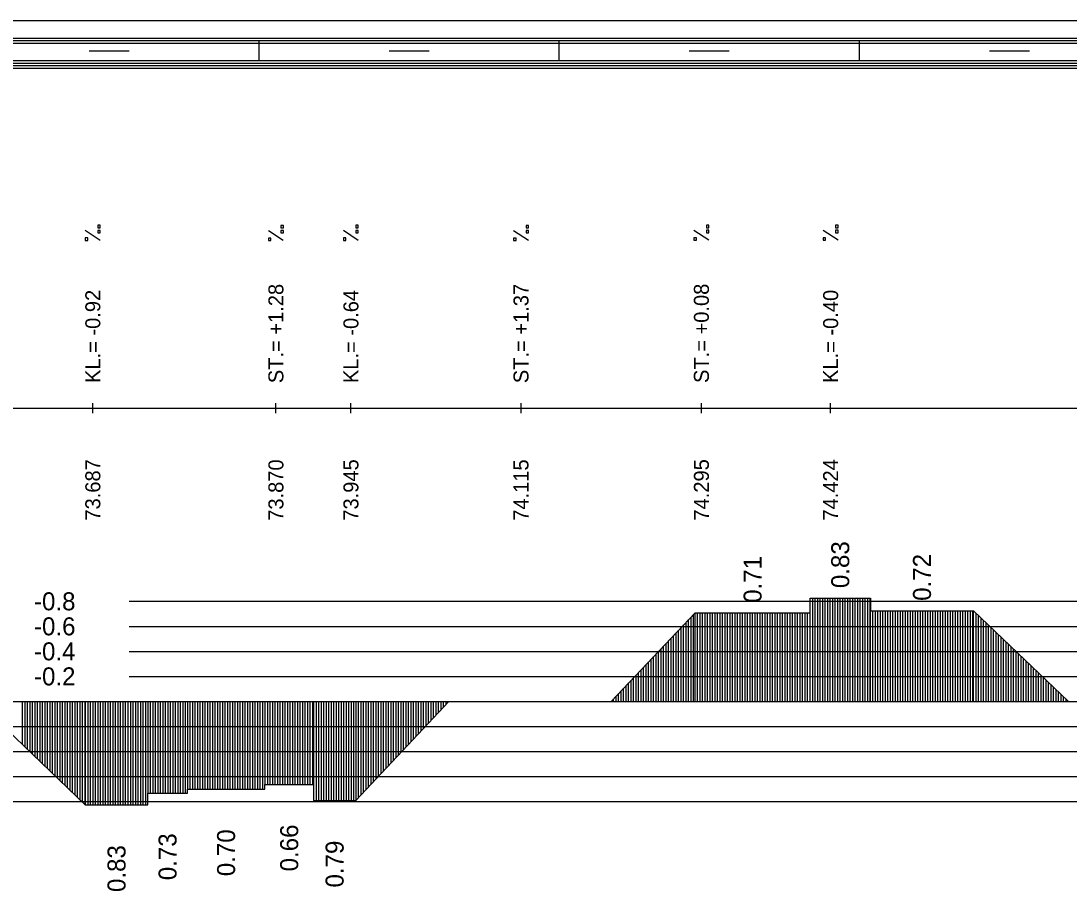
# Model space of a CAD drawing. Extents: x 2 to 10148, y 0 to 380.
# Drawn here: x 7661.2 to 7766, y 293 to 380 of the extents above; entities that cross this region are included whole.
import ezdxf

# ---------------------------------------------------------------- set-up
doc = ezdxf.new("R2010")
doc.units = 0
for name, color, linetype in [('NIVELETA_CARA', 7, 'Continuous'), ('NIVELETA_TEXT', 7, 'Continuous'), ('RAM', 7, 'Continuous'), ('ZRYCHL_CARA_C', 7, 'Continuous'), ('ZRYCHL_RASTR', 7, 'Continuous'), ('ZRYCHL_TEXT', 7, 'Continuous')]:
    doc.layers.add(name, color=color, linetype=linetype)

msp = doc.modelspace()

# ---------------------------------------------------------------- linework, layer by layer
at = {"layer": 'NIVELETA_CARA'}
for p, q in [((7668.38, 340.82), (7668.38, 341.82)), ((7686.68, 340.8), (7686.68, 341.8)), ((7694.18, 340.81), (7694.18, 341.81)), ((7711.18, 340.8), (7711.18, 341.8)), ((7729.21, 340.82), (7729.21, 341.82)), ((7742.13, 340.82), (7742.13, 341.82)), ((7643.29, 341.3), (7667.95, 341.32)), ((7667.95, 341.32), (7668.38, 341.32)), ((7668.38, 341.32), (7668.8, 341.32)), ((7668.8, 341.32), (7686.13, 341.3)), ((7686.13, 341.3), (7686.68, 341.3)), ((7686.68, 341.3), (7687.23, 341.3)), ((7687.23, 341.3), (7693.7, 341.31)), ((7693.7, 341.31), (7694.18, 341.31)), ((7694.18, 341.31), (7694.65, 341.31)), ((7694.65, 341.31), (7710.68, 341.3)), ((7710.68, 341.3), (7711.18, 341.3)), ((7711.18, 341.3), (7711.68, 341.3)), ((7711.68, 341.3), (7728.88, 341.32)), ((7728.88, 341.32), (7729.21, 341.32)), ((7729.21, 341.32), (7729.53, 341.32)), ((7729.53, 341.32), (7742.01, 341.32)), ((7742.01, 341.32), (7742.13, 341.32)), ((7742.13, 341.32), (7742.25, 341.32)), ((7742.25, 341.32), (7779.07, 341.31))]:
    msp.add_line(p, q, dxfattribs=at)
at = {"layer": 'NIVELETA_TEXT'}
for p, q in [((7669.13, 359.59), (7668.88, 359.59)), ((7668.88, 359.59), (7668.88, 359.34)), ((7668.88, 359.34), (7669.13, 359.34)), ((7668.88, 359.34), (7668.88, 359.34)), ((7669.13, 359.34), (7669.13, 359.59)), ((7687.43, 359.57), (7687.18, 359.57)), ((7687.18, 359.57), (7687.18, 359.33)), ((7687.43, 359.32), (7687.43, 359.57)), ((7694.92, 359.58), (7694.68, 359.58)), ((7694.68, 359.58), (7694.68, 359.33)), ((7694.92, 359.33), (7694.92, 359.58)), ((7711.92, 359.57), (7711.68, 359.57)), ((7711.68, 359.57), (7711.68, 359.32)), ((7711.92, 359.32), (7711.92, 359.57)), ((7729.95, 359.59), (7729.71, 359.59)), ((7729.71, 359.59), (7729.71, 359.35)), ((7729.71, 359.35), (7729.71, 359.34)), ((7729.71, 359.34), (7729.95, 359.34)), ((7729.95, 359.34), (7729.95, 359.59)), ((7742.87, 359.59), (7742.63, 359.59)), ((7742.63, 359.59), (7742.63, 359.35)), ((7742.63, 359.35), (7742.63, 359.34)), ((7742.63, 359.34), (7742.87, 359.34)), ((7742.87, 359.34), (7742.87, 359.59)), ((7669.12, 358.07), (7667.63, 359.06)), ((7667.88, 358.32), (7667.63, 358.32)), ((7667.63, 358.32), (7667.63, 358.07)), ((7667.88, 358.07), (7667.88, 358.32)), ((7669.13, 359.07), (7668.88, 359.07)), ((7668.88, 359.07), (7668.88, 358.83)), ((7668.88, 358.83), (7669.13, 358.83)), ((7668.88, 358.83), (7668.88, 358.83)), ((7669.13, 358.83), (7669.13, 359.07)), ((7687.42, 358.05), (7685.93, 359.04)), ((7686.18, 358.3), (7685.93, 358.3)), ((7685.93, 358.3), (7685.93, 358.06)), ((7686.18, 358.05), (7686.18, 358.3)), ((7687.18, 359.33), (7687.18, 359.32)), ((7687.18, 359.32), (7687.43, 359.32)), ((7687.43, 359.06), (7687.18, 359.06)), ((7687.18, 359.06), (7687.18, 358.81)), ((7687.18, 358.81), (7687.43, 358.81)), ((7687.18, 358.81), (7687.18, 358.81)), ((7687.43, 358.81), (7687.43, 359.06)), ((7694.92, 358.06), (7693.43, 359.05)), ((7693.68, 358.31), (7693.43, 358.31)), ((7693.43, 358.31), (7693.43, 358.07)), ((7693.68, 358.06), (7693.68, 358.31)), ((7694.68, 359.33), (7694.92, 359.33)), ((7694.68, 359.33), (7694.68, 359.33)), ((7694.92, 359.07), (7694.68, 359.07)), ((7694.68, 359.07), (7694.68, 358.82)), ((7694.68, 358.82), (7694.92, 358.82)), ((7694.68, 358.82), (7694.68, 358.82)), ((7694.92, 358.82), (7694.92, 359.07)), ((7711.92, 358.05), (7710.43, 359.04)), ((7710.68, 358.3), (7710.43, 358.3)), ((7710.43, 358.3), (7710.43, 358.06)), ((7710.68, 358.05), (7710.68, 358.3)), ((7711.68, 359.32), (7711.92, 359.32)), ((7711.68, 359.32), (7711.68, 359.32)), ((7711.92, 359.06), (7711.68, 359.06)), ((7711.68, 359.06), (7711.68, 358.81)), ((7711.68, 358.81), (7711.92, 358.81)), ((7711.68, 358.81), (7711.68, 358.81)), ((7711.92, 358.81), (7711.92, 359.06)), ((7729.95, 358.08), (7728.46, 359.07)), ((7728.71, 358.32), (7728.46, 358.32)), ((7728.46, 358.32), (7728.46, 358.08)), ((7728.71, 358.08), (7728.71, 358.32)), ((7729.95, 359.08), (7729.71, 359.08)), ((7729.71, 359.08), (7729.71, 358.84)), ((7729.71, 358.84), (7729.71, 358.83)), ((7729.71, 358.83), (7729.95, 358.83)), ((7729.95, 358.83), (7729.95, 359.08)), ((7742.87, 358.08), (7741.38, 359.07)), ((7741.63, 358.32), (7741.38, 358.32)), ((7741.38, 358.32), (7741.38, 358.08)), ((7741.63, 358.08), (7741.63, 358.32)), ((7742.87, 359.08), (7742.63, 359.08)), ((7742.63, 359.08), (7742.63, 358.84)), ((7742.63, 358.84), (7742.63, 358.83)), ((7742.63, 358.83), (7742.87, 358.83)), ((7742.87, 358.83), (7742.87, 359.08)), ((7667.63, 358.07), (7667.88, 358.07)), ((7667.63, 358.07), (7667.63, 358.07)), ((7685.93, 358.06), (7685.93, 358.05)), ((7685.93, 358.05), (7686.18, 358.05)), ((7693.43, 358.07), (7693.43, 358.06)), ((7693.43, 358.06), (7693.68, 358.06)), ((7710.43, 358.06), (7710.43, 358.05)), ((7710.43, 358.05), (7710.68, 358.05)), ((7728.46, 358.08), (7728.71, 358.08)), ((7728.46, 358.08), (7728.46, 358.08)), ((7741.38, 358.08), (7741.63, 358.08)), ((7741.38, 358.08), (7741.38, 358.08))]:
    msp.add_line(p, q, dxfattribs=at)
at = {"layer": 'RAM'}
for p, q in [((8072.18, 380), (6872.96, 380)), ((8072.18, 378.25), (6872.96, 378.25)), ((8072.18, 378), (6872.96, 378)), ((8072.18, 377.75), (6872.96, 377.75)), ((7685, 376), (7685, 378)), ((7715, 376), (7715, 378)), ((7745, 376), (7745, 378)), ((7668, 377), (7672, 377)), ((7698, 377), (7702, 377)), ((7728, 377), (7732, 377)), ((7758, 377), (7762, 377)), ((8072.18, 376), (6872.96, 376)), ((8072.18, 375.75), (6872.96, 375.75)), ((8072.18, 375.5), (6872.96, 375.5)), ((8072.18, 375.25), (6872.96, 375.25))]:
    msp.add_line(p, q, dxfattribs=at)
at = {"layer": 'ZRYCHL_CARA_C'}
for p, q in [((7740.09, 312), (7740.09, 322.32)), ((7740.09, 320.85), (7740.09, 322.32)), ((7740.09, 322.32), (7746.1, 322.32)), ((7740.34, 312), (7740.34, 322.32)), ((7740.59, 312), (7740.59, 322.32)), ((7740.84, 312), (7740.84, 322.32)), ((7741.09, 312), (7741.09, 322.32)), ((7741.34, 312), (7741.34, 322.32)), ((7741.59, 312), (7741.59, 322.32)), ((7741.84, 312), (7741.84, 322.32)), ((7742.09, 312), (7742.09, 322.32)), ((7742.34, 312), (7742.34, 322.32)), ((7742.59, 312), (7742.59, 322.32)), ((7742.84, 312), (7742.84, 322.32)), ((7743.09, 312), (7743.09, 322.32)), ((7743.34, 312), (7743.34, 322.32)), ((7743.59, 312), (7743.59, 322.32)), ((7743.84, 312), (7743.84, 322.32)), ((7744.09, 312), (7744.09, 322.32)), ((7744.34, 312), (7744.34, 322.32)), ((7744.59, 312), (7744.59, 322.32)), ((7744.84, 312), (7744.84, 322.32)), ((7745.09, 312), (7745.09, 322.32)), ((7745.34, 312), (7745.34, 322.32)), ((7745.59, 312), (7745.59, 322.32)), ((7745.84, 312), (7745.84, 322.32)), ((7746.09, 312), (7746.09, 322.32)), ((7746.1, 322.32), (7746.1, 321.05)), ((7720.18, 312), (7728.58, 320.85)), ((7728.43, 312), (7728.43, 320.69)), ((7728.58, 312), (7728.58, 320.85)), ((7728.58, 320.85), (7740.09, 320.85)), ((7728.83, 312), (7728.83, 320.85)), ((7729.08, 312), (7729.08, 320.85)), ((7729.33, 312), (7729.33, 320.85)), ((7729.58, 312), (7729.58, 320.85)), ((7729.83, 312), (7729.83, 320.85)), ((7730.08, 312), (7730.08, 320.85)), ((7730.33, 312), (7730.33, 320.85)), ((7730.58, 312), (7730.58, 320.85)), ((7730.83, 312), (7730.83, 320.85)), ((7731.08, 312), (7731.08, 320.85)), ((7731.33, 312), (7731.33, 320.85)), ((7731.58, 312), (7731.58, 320.85)), ((7731.83, 312), (7731.83, 320.85)), ((7732.08, 312), (7732.08, 320.85)), ((7732.33, 312), (7732.33, 320.85)), ((7732.58, 312), (7732.58, 320.85)), ((7732.83, 312), (7732.83, 320.85)), ((7733.08, 312), (7733.08, 320.85)), ((7733.33, 312), (7733.33, 320.85)), ((7733.58, 312), (7733.58, 320.85)), ((7733.83, 312), (7733.83, 320.85)), ((7734.08, 312), (7734.08, 320.85)), ((7734.33, 312), (7734.33, 320.85)), ((7734.58, 312), (7734.58, 320.85)), ((7734.83, 312), (7734.83, 320.85)), ((7735.08, 312), (7735.08, 320.85)), ((7735.33, 312), (7735.33, 320.85)), ((7735.58, 312), (7735.58, 320.85)), ((7735.83, 312), (7735.83, 320.85)), ((7736.08, 312), (7736.08, 320.85)), ((7736.33, 312), (7736.33, 320.85)), ((7736.58, 312), (7736.58, 320.85)), ((7736.83, 312), (7736.83, 320.85)), ((7737.08, 312), (7737.08, 320.85)), ((7737.33, 312), (7737.33, 320.85)), ((7737.58, 312), (7737.58, 320.85)), ((7737.83, 312), (7737.83, 320.85)), ((7738.08, 312), (7738.08, 320.85)), ((7738.33, 312), (7738.33, 320.85)), ((7738.58, 312), (7738.58, 320.85)), ((7738.83, 312), (7738.83, 320.85)), ((7739.08, 312), (7739.08, 320.85)), ((7739.33, 312), (7739.33, 320.85)), ((7739.58, 312), (7739.58, 320.85)), ((7739.83, 312), (7739.83, 320.85)), ((7740.08, 312), (7740.08, 320.85)), ((7746.1, 312), (7746.1, 321.05)), ((7746.1, 321.05), (7756.42, 321.05)), ((7746.35, 312), (7746.35, 321.05)), ((7746.6, 312), (7746.6, 321.05)), ((7746.85, 312), (7746.85, 321.05)), ((7747.1, 312), (7747.1, 321.05)), ((7747.35, 312), (7747.35, 321.05)), ((7747.6, 312), (7747.6, 321.05)), ((7747.85, 312), (7747.85, 321.05)), ((7748.1, 312), (7748.1, 321.05)), ((7748.35, 312), (7748.35, 321.05)), ((7748.6, 312), (7748.6, 321.05)), ((7748.85, 312), (7748.85, 321.05)), ((7749.1, 312), (7749.1, 321.05)), ((7749.35, 312), (7749.35, 321.05)), ((7749.6, 312), (7749.6, 321.05)), ((7749.85, 312), (7749.85, 321.05)), ((7750.1, 312), (7750.1, 321.05)), ((7750.35, 312), (7750.35, 321.05)), ((7750.6, 312), (7750.6, 321.05)), ((7750.85, 312), (7750.85, 321.05)), ((7751.1, 312), (7751.1, 321.05)), ((7751.35, 312), (7751.35, 321.05)), ((7751.6, 312), (7751.6, 321.05)), ((7751.85, 312), (7751.85, 321.05)), ((7752.1, 312), (7752.1, 321.05)), ((7752.35, 312), (7752.35, 321.05)), ((7752.6, 312), (7752.6, 321.05)), ((7752.85, 312), (7752.85, 321.05)), ((7753.1, 312), (7753.1, 321.05)), ((7753.35, 312), (7753.35, 321.05)), ((7753.6, 312), (7753.6, 321.05)), ((7753.85, 312), (7753.85, 321.05)), ((7754.1, 312), (7754.1, 321.05)), ((7754.35, 312), (7754.35, 321.05)), ((7754.6, 312), (7754.6, 321.05)), ((7754.85, 312), (7754.85, 321.05)), ((7755.1, 312), (7755.1, 321.05)), ((7755.35, 312), (7755.35, 321.05)), ((7755.6, 312), (7755.6, 321.05)), ((7755.85, 312), (7755.85, 321.05)), ((7756.1, 312), (7756.1, 321.05)), ((7756.35, 312), (7756.35, 321.05)), ((7756.42, 312), (7756.42, 321.05)), ((7756.42, 321.05), (7765.92, 312)), ((7756.67, 312), (7756.67, 320.81)), ((7727.43, 312), (7727.43, 319.64)), ((7727.68, 312), (7727.68, 319.9)), ((7727.93, 312), (7727.93, 320.17)), ((7728.18, 312), (7728.18, 320.43)), ((7756.92, 312), (7756.92, 320.57)), ((7757.17, 312), (7757.17, 320.33)), ((7757.42, 312), (7757.42, 320.09)), ((7757.67, 312), (7757.67, 319.86)), ((7757.92, 312), (7757.92, 319.62)), ((7726.43, 312), (7726.43, 318.58)), ((7726.68, 312), (7726.68, 318.85)), ((7726.93, 312), (7726.93, 319.11)), ((7727.18, 312), (7727.18, 319.38)), ((7758.17, 312), (7758.17, 319.38)), ((7758.42, 312), (7758.42, 319.14)), ((7758.67, 312), (7758.67, 318.9)), ((7758.92, 312), (7758.92, 318.67)), ((7725.43, 312), (7725.43, 317.53)), ((7725.68, 312), (7725.68, 317.79)), ((7725.93, 312), (7725.93, 318.06)), ((7726.18, 312), (7726.18, 318.32)), ((7759.17, 312), (7759.17, 318.43)), ((7759.42, 312), (7759.42, 318.19)), ((7759.67, 312), (7759.67, 317.95)), ((7759.92, 312), (7759.92, 317.71)), ((7760.17, 312), (7760.17, 317.48)), ((7724.43, 312), (7724.43, 316.48)), ((7724.68, 312), (7724.68, 316.74)), ((7724.93, 312), (7724.93, 317)), ((7725.18, 312), (7725.18, 317.27)), ((7760.42, 312), (7760.42, 317.24)), ((7760.67, 312), (7760.67, 317)), ((7760.92, 312), (7760.92, 316.76)), ((7761.17, 312), (7761.17, 316.52)), ((7723.43, 312), (7723.43, 315.42)), ((7723.68, 312), (7723.68, 315.69)), ((7723.93, 312), (7723.93, 315.95)), ((7724.18, 312), (7724.18, 316.21)), ((7761.42, 312), (7761.42, 316.29)), ((7761.67, 312), (7761.67, 316.05)), ((7761.92, 312), (7761.92, 315.81)), ((7762.17, 312), (7762.17, 315.57)), ((7722.43, 312), (7722.43, 314.37)), ((7722.68, 312), (7722.68, 314.63)), ((7722.93, 312), (7722.93, 314.9)), ((7723.18, 312), (7723.18, 315.16)), ((7762.42, 312), (7762.42, 315.33)), ((7762.67, 312), (7762.67, 315.09)), ((7762.92, 312), (7762.92, 314.86)), ((7763.17, 312), (7763.17, 314.62)), ((7763.42, 312), (7763.42, 314.38)), ((7721.43, 312), (7721.43, 313.32)), ((7721.68, 312), (7721.68, 313.58)), ((7721.93, 312), (7721.93, 313.84)), ((7722.18, 312), (7722.18, 314.11)), ((7763.67, 312), (7763.67, 314.14)), ((7763.92, 312), (7763.92, 313.9)), ((7764.17, 312), (7764.17, 313.67)), ((7764.42, 312), (7764.42, 313.43)), ((7720.43, 312), (7720.43, 312.26)), ((7720.68, 312), (7720.68, 312.53)), ((7720.93, 312), (7720.93, 312.79)), ((7721.18, 312), (7721.18, 313.05)), ((7764.67, 312), (7764.67, 313.19)), ((7764.92, 312), (7764.92, 312.95)), ((7765.17, 312), (7765.17, 312.71)), ((7765.42, 312), (7765.42, 312.48)), ((7765.67, 312), (7765.67, 312.24)), ((6872.96, 312), (8072.18, 312)), ((7656.83, 312), (7667.63, 301.65)), ((7661.33, 312), (7661.33, 307.69)), ((7661.58, 312), (7661.58, 307.45)), ((7661.83, 312), (7661.83, 307.21)), ((7662.08, 312), (7662.08, 306.97)), ((7662.33, 312), (7662.33, 306.73)), ((7662.58, 312), (7662.58, 306.49)), ((7662.83, 312), (7662.83, 306.25)), ((7663.08, 312), (7663.08, 306.01)), ((7663.33, 312), (7663.33, 305.77)), ((7663.58, 312), (7663.58, 305.53)), ((7663.83, 312), (7663.83, 305.29)), ((7664.08, 312), (7664.08, 305.05)), ((7664.33, 312), (7664.33, 304.81)), ((7664.58, 312), (7664.58, 304.57)), ((7664.83, 312), (7664.83, 304.34)), ((7665.08, 312), (7665.08, 304.1)), ((7665.33, 312), (7665.33, 303.86)), ((7665.58, 312), (7665.58, 303.62)), ((7665.83, 312), (7665.83, 303.38)), ((7666.08, 312), (7666.08, 303.14)), ((7666.33, 312), (7666.33, 302.9)), ((7666.58, 312), (7666.58, 302.66)), ((7666.83, 312), (7666.83, 302.42)), ((7667.08, 312), (7667.08, 302.18)), ((7667.33, 312), (7667.33, 301.94)), ((7667.58, 312), (7667.58, 301.7)), ((7667.63, 312), (7667.63, 301.65)), ((7667.88, 312), (7667.88, 301.65)), ((7668.13, 312), (7668.13, 301.65)), ((7668.38, 312), (7668.38, 301.65)), ((7668.63, 312), (7668.63, 301.65)), ((7668.88, 312), (7668.88, 301.65)), ((7669.13, 312), (7669.13, 301.65)), ((7669.38, 312), (7669.38, 301.65)), ((7669.63, 312), (7669.63, 301.65)), ((7669.88, 312), (7669.88, 301.65)), ((7670.13, 312), (7670.13, 301.65)), ((7670.38, 312), (7670.38, 301.65)), ((7670.63, 312), (7670.63, 301.65)), ((7670.88, 312), (7670.88, 301.65)), ((7671.13, 312), (7671.13, 301.65)), ((7671.38, 312), (7671.38, 301.65)), ((7671.63, 312), (7671.63, 301.65)), ((7671.88, 312), (7671.88, 301.65)), ((7672.13, 312), (7672.13, 301.65)), ((7672.38, 312), (7672.38, 301.65)), ((7672.63, 312), (7672.63, 301.65)), ((7672.88, 312), (7672.88, 301.65)), ((7673.13, 312), (7673.13, 301.65)), ((7673.38, 312), (7673.38, 301.65)), ((7673.63, 312), (7673.63, 301.65)), ((7673.87, 312), (7673.87, 302.83)), ((7674.12, 312), (7674.12, 302.83)), ((7674.37, 312), (7674.37, 302.83)), ((7674.62, 312), (7674.62, 302.83)), ((7674.87, 312), (7674.87, 302.83)), ((7675.12, 312), (7675.12, 302.83)), ((7675.37, 312), (7675.37, 302.83)), ((7675.62, 312), (7675.62, 302.83)), ((7675.87, 312), (7675.87, 302.83)), ((7676.12, 312), (7676.12, 302.83)), ((7676.37, 312), (7676.37, 302.83)), ((7676.62, 312), (7676.62, 302.83)), ((7676.87, 312), (7676.87, 302.83)), ((7677.12, 312), (7677.12, 302.83)), ((7677.37, 312), (7677.37, 302.83)), ((7677.62, 312), (7677.62, 302.83)), ((7677.83, 312), (7677.83, 303.23)), ((7678.08, 312), (7678.08, 303.23)), ((7678.33, 312), (7678.33, 303.23)), ((7678.58, 312), (7678.58, 303.23)), ((7678.83, 312), (7678.83, 303.23)), ((7679.08, 312), (7679.08, 303.23)), ((7679.33, 312), (7679.33, 303.23)), ((7679.58, 312), (7679.58, 303.23)), ((7679.83, 312), (7679.83, 303.23)), ((7680.08, 312), (7680.08, 303.23)), ((7680.33, 312), (7680.33, 303.23)), ((7680.58, 312), (7680.58, 303.23)), ((7680.83, 312), (7680.83, 303.23)), ((7681.08, 312), (7681.08, 303.23)), ((7681.33, 312), (7681.33, 303.23)), ((7681.58, 312), (7681.58, 303.23)), ((7681.83, 312), (7681.83, 303.23)), ((7682.08, 312), (7682.08, 303.23)), ((7682.33, 312), (7682.33, 303.23)), ((7682.58, 312), (7682.58, 303.23)), ((7682.83, 312), (7682.83, 303.23)), ((7683.08, 312), (7683.08, 303.23)), ((7683.33, 312), (7683.33, 303.23)), ((7683.58, 312), (7683.58, 303.23)), ((7683.83, 312), (7683.83, 303.23)), ((7684.08, 312), (7684.08, 303.23)), ((7684.33, 312), (7684.33, 303.23)), ((7684.58, 312), (7684.58, 303.23)), ((7684.83, 312), (7684.83, 303.23)), ((7685.08, 312), (7685.08, 303.23)), ((7685.33, 312), (7685.33, 303.23)), ((7685.58, 312), (7685.58, 303.71)), ((7685.83, 312), (7685.83, 303.71)), ((7686.08, 312), (7686.08, 303.71)), ((7686.33, 312), (7686.33, 303.71)), ((7686.58, 312), (7686.58, 303.71)), ((7686.83, 312), (7686.83, 303.71)), ((7687.08, 312), (7687.08, 303.71)), ((7687.33, 312), (7687.33, 303.71)), ((7687.58, 312), (7687.58, 303.71)), ((7687.83, 312), (7687.83, 303.71)), ((7688.08, 312), (7688.08, 303.71)), ((7688.33, 312), (7688.33, 303.71)), ((7688.58, 312), (7688.58, 303.71)), ((7688.83, 312), (7688.83, 303.71)), ((7689.08, 312), (7689.08, 303.71)), ((7689.33, 312), (7689.33, 303.71)), ((7689.58, 312), (7689.58, 303.71)), ((7689.83, 312), (7689.83, 303.71)), ((7690.08, 312), (7690.08, 303.71)), ((7690.33, 312), (7690.33, 303.71)), ((7690.44, 312), (7690.44, 302.1)), ((7690.69, 312), (7690.69, 302.1)), ((7690.94, 312), (7690.94, 302.1)), ((7691.19, 312), (7691.19, 302.1)), ((7691.44, 312), (7691.44, 302.1)), ((7691.69, 312), (7691.69, 302.1)), ((7691.94, 312), (7691.94, 302.1)), ((7692.19, 312), (7692.19, 302.1)), ((7692.44, 312), (7692.44, 302.1)), ((7692.69, 312), (7692.69, 302.1)), ((7692.94, 312), (7692.94, 302.1)), ((7693.19, 312), (7693.19, 302.1)), ((7693.44, 312), (7693.44, 302.1)), ((7693.69, 312), (7693.69, 302.1)), ((7693.94, 312), (7693.94, 302.1)), ((7694.19, 312), (7694.19, 302.1)), ((7694.44, 312), (7694.44, 302.1)), ((7694.66, 312), (7694.66, 302.1)), ((7694.66, 302.1), (7703.96, 312)), ((7694.91, 312), (7694.91, 302.36)), ((7695.16, 312), (7695.16, 302.63)), ((7695.41, 312), (7695.41, 302.9)), ((7695.66, 312), (7695.66, 303.16)), ((7695.91, 312), (7695.91, 303.43)), ((7696.16, 312), (7696.16, 303.7)), ((7696.41, 312), (7696.41, 303.96)), ((7696.66, 312), (7696.66, 304.23)), ((7696.91, 312), (7696.91, 304.49)), ((7697.16, 312), (7697.16, 304.76)), ((7697.41, 312), (7697.41, 305.03)), ((7697.66, 312), (7697.66, 305.29)), ((7697.91, 312), (7697.91, 305.56)), ((7698.16, 312), (7698.16, 305.82)), ((7698.41, 312), (7698.41, 306.09)), ((7698.66, 312), (7698.66, 306.36)), ((7698.91, 312), (7698.91, 306.62)), ((7699.16, 312), (7699.16, 306.89)), ((7699.41, 312), (7699.41, 307.16)), ((7699.66, 312), (7699.66, 307.42)), ((7699.91, 312), (7699.91, 307.69)), ((7700.16, 312), (7700.16, 307.95)), ((7700.41, 312), (7700.41, 308.22)), ((7700.66, 312), (7700.66, 308.49)), ((7700.91, 312), (7700.91, 308.75)), ((7701.16, 312), (7701.16, 309.02)), ((7701.41, 312), (7701.41, 309.28)), ((7701.66, 312), (7701.66, 309.55)), ((7701.91, 312), (7701.91, 309.82)), ((7702.16, 312), (7702.16, 310.08)), ((7702.41, 312), (7702.41, 310.35)), ((7702.66, 312), (7702.66, 310.62)), ((7702.91, 312), (7702.91, 310.88)), ((7703.16, 312), (7703.16, 311.15)), ((7703.41, 312), (7703.41, 311.41)), ((7703.66, 312), (7703.66, 311.68)), ((7703.91, 312), (7703.91, 311.95)), ((7673.87, 301.65), (7673.87, 302.83)), ((7673.87, 302.83), (7677.83, 302.83)), ((7677.83, 302.83), (7677.83, 303.23)), ((7677.83, 303.23), (7685.58, 303.23)), ((7685.58, 303.23), (7685.58, 303.71)), ((7685.58, 303.71), (7690.44, 303.71)), ((7690.44, 303.71), (7690.44, 302.1)), ((7690.44, 302.1), (7694.66, 302.1)), ((7667.63, 301.65), (7673.87, 301.65))]:
    msp.add_line(p, q, dxfattribs=at)
at = {"layer": 'ZRYCHL_RASTR'}
for p, q in [((7672, 322), (7868, 322)), ((7672, 319.5), (7868, 319.5)), ((7672, 317), (7868, 317)), ((7672, 314.5), (7868, 314.5)), ((7656.84, 309.5), (7868, 309.5)), ((7656.93, 307), (7868, 307)), ((7656.93, 304.5), (7868, 304.5)), ((7656.88, 302), (7868, 302))]:
    msp.add_line(p, q, dxfattribs=at)

# ---------------------------------------------------------------- texts
at = {"layer": 'NIVELETA_TEXT'}
for s, p in [('ST.= +1.28', (7687.43, 343.8)), ('KL.= -0.64', (7694.93, 343.81)), ('ST.= +1.37', (7711.93, 343.8)), ('ST.= +0.08', (7729.96, 343.82)), ('KL.= -0.40', (7742.88, 343.82)), ('KL.= -0.92', (7669.13, 343.82)), ('73.687', (7669.13, 330.07)), ('73.870', (7687.43, 330.05)), ('73.945', (7694.93, 330.06)), ('74.115', (7711.93, 330.05)), ('74.295', (7729.96, 330.07)), ('74.424', (7742.88, 330.07))]:
    msp.add_text(s, height=1.5, rotation=90, dxfattribs=at).set_placement(p)
at = {"layer": 'ZRYCHL_TEXT'}
for s, p in [('0.83', (7743.99, 323.32)), ('0.71', (7735.23, 321.85)), ('0.72', (7752.16, 322.05)), ('0.73', (7676.75, 294.13)), ('0.70', (7682.6, 294.53)), ('0.66', (7688.91, 295.01)), ('0.83', (7671.65, 292.95)), ('0.79', (7693.45, 293.4))]:
    msp.add_text(s, height=1.8, rotation=90, dxfattribs=at).set_placement(p)
for s, p in [('-0.8', (7662.5, 321.1)), ('-0.6', (7662.5, 318.6)), ('-0.4', (7662.5, 316.1)), ('-0.2', (7662.5, 313.6))]:
    msp.add_text(s, height=1.8, dxfattribs=at).set_placement(p)

doc.saveas('drawing.dxf')
